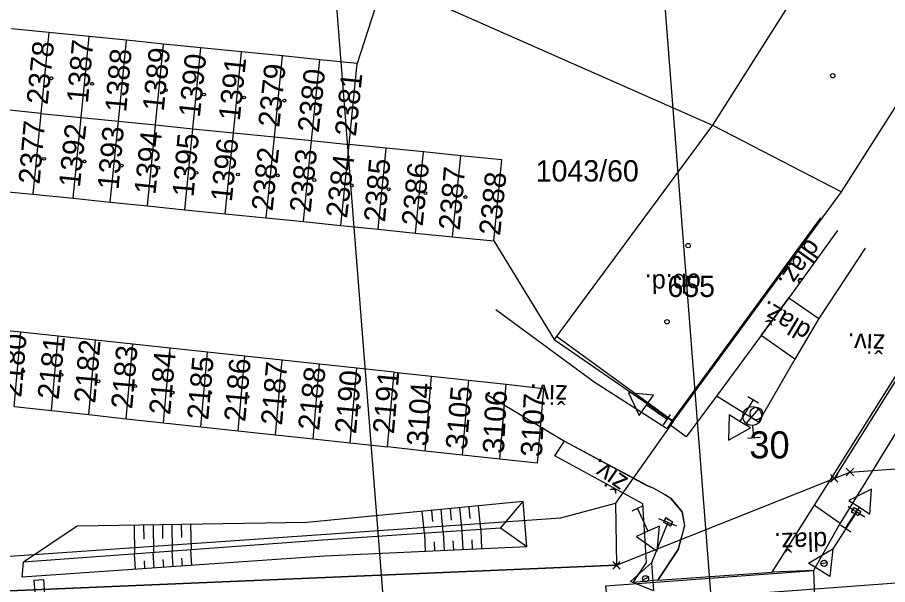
# Model space of a CAD drawing. Extents: x -779302 to -774398, y -1144902 to -1142831.
# Drawn here: x -775136.1 to -775066.8, y -1144449.4 to -1144404.1 of the extents above; entities that cross this region are included whole.
import ezdxf

# ---------------------------------------------------------------- set-up
doc = ezdxf.new("R2010")
doc.units = 0
for name, color, linetype in [('Hranice parcel', 7, 'Continuous'), ('legenda I_5_2 - Vrstva 53', 7, 'Continuous'), ('Parcelní čísla', 7, 'Continuous'), ('SŽDC', 7, 'Continuous'), ('zjednodus_g_situ-seda - Vrstva 1', 7, 'Continuous'), ('zjednodus_g_situ-seda - Vrstva 12', 7, 'Continuous'), ('zjednodus_g_situ-seda - Vrstva 16', 7, 'Continuous'), ('zjednodus_g_situ-seda - Vrstva 23', 7, 'Continuous'), ('zjednodus_g_situ-seda - Vrstva 3', 7, 'Continuous'), ('zjednodus_g_situ-seda - Vrstva 33', 7, 'Continuous'), ('zjednodus_g_situ-seda - Vrstva 4', 7, 'Continuous'), ('zjednodus_g_situ-seda - Vrstva 41', 7, 'Continuous'), ('zjednodus_g_situ-seda - Vrstva 48', 7, 'Continuous'), ('zjednodus_g_situ-seda - Vrstva 49', 7, 'Continuous'), ('zjednodus_g_situ-seda - Vrstva 51', 7, 'Continuous'), ('zjednodus_g_situ-seda - Vrstva 59', 7, 'Continuous'), ('Značky budov', 7, 'Continuous')]:
    doc.layers.add(name, color=color, linetype=linetype)

msp = doc.modelspace()

# ---------------------------------------------------------------- linework, layer by layer
at = {"layer": 'Hranice parcel'}
for p, q in [((-775106.91, -1144401.13), (-775109.06, -1144407.78)), ((-775106.91, -1144401.13), (-775080.73, -1144412.7)), ((-775133.63, -1144405.31), (-775136.61, -1144405.01)), ((-775133.63, -1144405.31), (-775134.27, -1144411.76)), ((-775130.42, -1144405.63), (-775133.63, -1144405.31)), ((-775131.06, -1144412.09), (-775130.42, -1144405.63)), ((-775127.45, -1144405.93), (-775130.42, -1144405.63)), ((-775128.09, -1144412.39), (-775127.45, -1144405.93)), ((-775124.49, -1144406.23), (-775127.45, -1144405.93)), ((-775125.13, -1144412.69), (-775124.49, -1144406.23)), ((-775121.51, -1144406.53), (-775124.49, -1144406.23)), ((-775122.16, -1144412.99), (-775121.51, -1144406.53)), ((-775118.28, -1144406.85), (-775121.51, -1144406.53)), ((-775118.93, -1144413.31), (-775118.28, -1144406.85)), ((-775115.01, -1144407.18), (-775118.28, -1144406.85)), ((-775115.66, -1144413.64), (-775115.01, -1144407.18)), ((-775112.03, -1144407.48), (-775115.01, -1144407.18)), ((-775112.69, -1144413.94), (-775112.03, -1144407.48)), ((-775109.06, -1144407.78), (-775112.03, -1144407.48)), ((-775109.71, -1144414.24), (-775109.06, -1144407.78)), ((-775134.27, -1144411.76), (-775137.24, -1144411.46)), ((-775134.27, -1144411.76), (-775134.91, -1144418.22)), ((-775134.27, -1144411.76), (-775131.06, -1144412.09)), ((-775131.7, -1144418.54), (-775131.06, -1144412.09)), ((-775131.06, -1144412.09), (-775128.09, -1144412.39)), ((-775128.74, -1144418.85), (-775128.09, -1144412.39)), ((-775128.09, -1144412.39), (-775125.13, -1144412.69)), ((-775125.77, -1144419.15), (-775125.13, -1144412.69)), ((-775125.13, -1144412.69), (-775122.16, -1144412.99)), ((-775122.8, -1144419.45), (-775122.16, -1144412.99)), ((-775122.16, -1144412.99), (-775118.93, -1144413.31)), ((-775119.58, -1144419.77), (-775118.93, -1144413.31)), ((-775118.93, -1144413.31), (-775115.66, -1144413.64)), ((-775080.73, -1144412.7), (-775093.37, -1144429.8)), ((-775080.73, -1144412.7), (-775070.46, -1144418.03)), ((-775116.31, -1144420.1), (-775115.66, -1144413.64)), ((-775115.66, -1144413.64), (-775112.69, -1144413.94)), ((-775113.34, -1144420.4), (-775112.69, -1144413.94)), ((-775112.69, -1144413.94), (-775109.71, -1144414.24)), ((-775110.37, -1144420.71), (-775109.71, -1144414.24)), ((-775106.74, -1144414.54), (-775109.71, -1144414.24)), ((-775107.39, -1144421.01), (-775106.74, -1144414.54)), ((-775103.77, -1144414.84), (-775106.74, -1144414.54)), ((-775104.42, -1144421.31), (-775103.77, -1144414.84)), ((-775100.8, -1144415.14), (-775103.77, -1144414.84)), ((-775101.45, -1144421.61), (-775100.8, -1144415.14)), ((-775137.87, -1144417.92), (-775134.91, -1144418.22)), ((-775134.91, -1144418.22), (-775131.7, -1144418.54)), ((-775083.87, -1144436.35), (-775070.46, -1144418.03)), ((-775131.7, -1144418.54), (-775128.74, -1144418.85)), ((-775128.74, -1144418.85), (-775125.77, -1144419.15)), ((-775125.77, -1144419.15), (-775122.8, -1144419.45)), ((-775122.8, -1144419.45), (-775119.58, -1144419.77)), ((-775119.58, -1144419.77), (-775116.31, -1144420.1)), ((-775116.31, -1144420.1), (-775113.34, -1144420.4)), ((-775113.34, -1144420.4), (-775110.37, -1144420.71)), ((-775110.37, -1144420.71), (-775107.39, -1144421.01)), ((-775107.39, -1144421.01), (-775104.42, -1144421.31)), ((-775104.42, -1144421.31), (-775101.45, -1144421.61)), ((-775101.45, -1144421.61), (-775098.18, -1144421.94)), ((-775098.18, -1144421.94), (-775093.37, -1144429.8)), ((-775135.87, -1144429.22), (-775138.85, -1144428.9)), ((-775136.41, -1144435.15), (-775135.87, -1144429.22)), ((-775132.9, -1144429.54), (-775135.87, -1144429.22)), ((-775133.43, -1144435.48), (-775132.9, -1144429.54)), ((-775129.92, -1144429.86), (-775132.9, -1144429.54)), ((-775130.46, -1144435.8), (-775129.92, -1144429.86)), ((-775126.95, -1144430.18), (-775129.92, -1144429.86)), ((-775093.37, -1144429.8), (-775083.87, -1144436.35)), ((-775127.48, -1144436.12), (-775126.95, -1144430.18)), ((-775123.97, -1144430.5), (-775126.95, -1144430.18)), ((-775124.5, -1144436.44), (-775123.97, -1144430.5)), ((-775121, -1144430.82), (-775123.97, -1144430.5)), ((-775121.52, -1144436.76), (-775121, -1144430.82)), ((-775118.02, -1144431.14), (-775121, -1144430.82)), ((-775118.54, -1144437.09), (-775118.02, -1144431.14)), ((-775115.05, -1144431.46), (-775118.02, -1144431.14)), ((-775115.56, -1144437.41), (-775115.05, -1144431.46)), ((-775112.07, -1144431.78), (-775115.05, -1144431.46)), ((-775112.58, -1144437.73), (-775112.07, -1144431.78)), ((-775109.09, -1144432.1), (-775112.07, -1144431.78)), ((-775109.61, -1144438.05), (-775109.09, -1144432.1)), ((-775106.12, -1144432.42), (-775109.09, -1144432.1)), ((-775106.63, -1144438.37), (-775106.12, -1144432.42)), ((-775106.12, -1144432.42), (-775103.14, -1144432.74)), ((-775103.65, -1144438.7), (-775103.14, -1144432.74)), ((-775103.14, -1144432.74), (-775100.17, -1144433.06)), ((-775100.67, -1144439.02), (-775100.17, -1144433.06)), ((-775100.17, -1144433.06), (-775097.19, -1144433.38)), ((-775097.69, -1144439.34), (-775097.19, -1144433.38)), ((-775136.41, -1144435.15), (-775133.43, -1144435.48)), ((-775133.43, -1144435.48), (-775130.46, -1144435.8)), ((-775130.46, -1144435.8), (-775127.48, -1144436.12)), ((-775127.48, -1144436.12), (-775124.5, -1144436.44)), ((-775124.5, -1144436.44), (-775121.52, -1144436.76)), ((-775121.52, -1144436.76), (-775118.54, -1144437.09)), ((-775083.87, -1144436.35), (-775088.47, -1144442.87)), ((-775118.54, -1144437.09), (-775115.56, -1144437.41)), ((-775115.56, -1144437.41), (-775112.58, -1144437.73)), ((-775112.58, -1144437.73), (-775109.61, -1144438.05)), ((-775109.61, -1144438.05), (-775106.63, -1144438.37)), ((-775103.65, -1144438.7), (-775106.63, -1144438.37)), ((-775100.67, -1144439.02), (-775103.65, -1144438.7)), ((-775097.69, -1144439.34), (-775100.67, -1144439.02)), ((-775088.39, -1144447.82), (-775071.04, -1144440.88)), ((-775088.47, -1144442.87), (-775088.39, -1144447.82))]:
    msp.add_line(p, q, dxfattribs=at)
for points in [[(-774980.54, -1144260.84), (-774999.66, -1144289.45), (-775012.69, -1144325.05), (-775026.23, -1144360.34), (-775051.92, -1144410.08), (-775053.91, -1144413.55), (-775071.04, -1144440.88)], [(-775077.4, -1144381.72), (-775078.5, -1144383.75), (-775083.05, -1144392.2), (-775076.01, -1144396.19), (-775071.82, -1144398.57), (-775080.73, -1144412.7)], [(-775070.46, -1144418.03), (-775061.58, -1144404.07), (-775053.67, -1144391.64)], [(-775098.18, -1144421.94), (-775097.53, -1144415.47), (-775100.8, -1144415.14)], [(-775097.19, -1144433.38), (-775094.22, -1144433.7), (-775094.71, -1144439.66), (-775097.69, -1144439.34)], [(-775071.04, -1144440.88), (-775069.78, -1144440.38), (-775036.16, -1144437.94), (-775037.63, -1144440.85), (-775032.95, -1144440.83)], [(-775157.8, -1144448.55), (-775092.84, -1144444.02), (-775088.47, -1144442.87)], [(-775088.39, -1144447.82), (-775138.01, -1144449.91), (-775170.99, -1144453.66), (-775254.16, -1144459.9)]]:
    msp.add_lwpolyline(points, dxfattribs=at)
at = {"layer": 'legenda I_5_2 - Vrstva 53'}
msp.add_lwpolyline([(-775474.88, -1144449.28), (-775426.17, -1144455.72), (-775417.93, -1144456.81), (-775377.95, -1144459.1), (-775351.35, -1144460.68), (-775341.64, -1144460.83), (-775337.71, -1144460.89), (-775301.48, -1144461.27), (-775254.16, -1144459.9), (-775170.99, -1144453.66), (-775138.01, -1144449.91), (-775088.39, -1144447.82), (-775071.04, -1144440.88), (-775069.78, -1144440.38), (-775036.16, -1144437.94), (-775037.63, -1144440.85), (-775032.95, -1144440.83), (-775006.9, -1144440.82), (-775003.31, -1144440.57), (-774957.77, -1144437.47), (-774890.46, -1144432.61)], dxfattribs=at)
at = {"layer": 'SŽDC'}
for p, q in [((-775069.58, -1144440.58), (-775070.08, -1144440.08)), ((-775069.58, -1144440.18), (-775070.08, -1144440.68)), ((-775069.98, -1144440.58), (-775069.48, -1144440.08)), ((-775069.98, -1144440.18), (-775069.48, -1144440.68)), ((-775069.78, -1144440.38), (-775069.78, -1144440.38)), ((-775070.84, -1144441.08), (-775071.34, -1144440.58)), ((-775070.84, -1144440.68), (-775071.34, -1144441.18)), ((-775071.24, -1144441.08), (-775070.74, -1144440.58)), ((-775071.24, -1144440.68), (-775070.74, -1144441.18)), ((-775071.04, -1144440.88), (-775071.04, -1144440.88)), ((-775088.19, -1144448.02), (-775088.69, -1144447.52)), ((-775088.19, -1144447.62), (-775088.69, -1144448.12)), ((-775088.59, -1144448.02), (-775088.09, -1144447.52)), ((-775088.59, -1144447.62), (-775088.09, -1144448.12)), ((-775088.39, -1144447.82), (-775088.39, -1144447.82))]:
    msp.add_line(p, q, dxfattribs=at)
msp.add_lwpolyline([(-775474.88, -1144449.28), (-775426.17, -1144455.72), (-775417.93, -1144456.81), (-775377.95, -1144459.1), (-775351.35, -1144460.68), (-775341.64, -1144460.83), (-775337.71, -1144460.89), (-775301.48, -1144461.27), (-775254.16, -1144459.9), (-775170.99, -1144453.66), (-775138.01, -1144449.91), (-775088.39, -1144447.82), (-775071.04, -1144440.88), (-775069.78, -1144440.38), (-775036.16, -1144437.94), (-775037.63, -1144440.85), (-775032.95, -1144440.83), (-775006.9, -1144440.82), (-775003.31, -1144440.57), (-774957.77, -1144437.47), (-774890.46, -1144432.61)], dxfattribs=at)
at = {"layer": 'zjednodus_g_situ-seda - Vrstva 1'}
msp.add_lwpolyline([(-774830.163, -1144431.482), (-774850.563, -1144433.022), (-774864.475, -1144434.064), (-774869.912, -1144434.473), (-774871.827, -1144434.617), (-774885.853, -1144435.682), (-774900.88, -1144436.804), (-774924.49, -1144438.587), (-774948.039, -1144440.364), (-774972.389, -1144442.197), (-774996.531, -1144444.018), (-775020.057, -1144445.789), (-775040.384, -1144447.314), (-775053.937, -1144448.326), (-775072.564, -1144449.732), (-775089.145, -1144450.956), (-775106.822, -1144452.299), (-775129.866, -1144454.038), (-775154.332, -1144455.872), (-775163.87, -1144456.589), (-775186.746, -1144458.314), (-775211.372, -1144460.168), (-775237.518, -1144462.13)], dxfattribs=at)
at = {"layer": 'zjednodus_g_situ-seda - Vrstva 12'}
for p, q in [((-775069.454, -1144443.206), (-775069.449, -1144443.204)), ((-775069.652, -1144443.553), (-775069.655, -1144443.567)), ((-775069.121, -1144443.841), (-775069.125, -1144443.843)), ((-775068.924, -1144443.516), (-775068.919, -1144443.513)), ((-775084.623, -1144444.416), (-775084.62, -1144444.413)), ((-775084.454, -1144444.07), (-775084.458, -1144444.016)), ((-775083.932, -1144444.353), (-775083.938, -1144444.362)), ((-775084.069, -1144444.67), (-775084.086, -1144444.692))]:
    msp.add_line(p, q, dxfattribs=at)
for points in [[(-775069.449, -1144443.204), (-775068.919, -1144443.513), (-775069.125, -1144443.843), (-775069.655, -1144443.567), (-775069.449, -1144443.204)], [(-775069.454, -1144443.206), (-775068.924, -1144443.516), (-775069.121, -1144443.841), (-775069.652, -1144443.553), (-775069.454, -1144443.206)], [(-775084.458, -1144444.016), (-775083.932, -1144444.353), (-775084.069, -1144444.67), (-775084.623, -1144444.416), (-775084.458, -1144444.016)], [(-775084.454, -1144444.07), (-775083.938, -1144444.362), (-775084.086, -1144444.692), (-775084.62, -1144444.413), (-775084.454, -1144444.07)]]:
    msp.add_lwpolyline(points, dxfattribs=at)
at = {"layer": 'zjednodus_g_situ-seda - Vrstva 16'}
msp.add_lwpolyline([(-775072.268, -1144428.125), (-775074.188, -1144431.383), (-775076.864, -1144429.473), (-775074.662, -1144426.484), (-775072.268, -1144428.125)], dxfattribs=at)
at = {"layer": 'zjednodus_g_situ-seda - Vrstva 23'}
msp.add_lwpolyline([(-775093.185, -1144429.545), (-775083.919, -1144436.259), (-775072.108, -1144420.107)], dxfattribs=at)
at = {"layer": 'zjednodus_g_situ-seda - Vrstva 3'}
msp.add_lwpolyline([(-775106.822, -1144452.299), (-775111.631, -1144391.069)], dxfattribs=at)
at = {"layer": 'zjednodus_g_situ-seda - Vrstva 33'}
msp.add_lwpolyline([(-775133.916, -1144450.968), (-775134.659, -1144451.023), (-775134.81, -1144449.014), (-775134.067, -1144448.959)], close=True, dxfattribs=at)
at = {"layer": 'zjednodus_g_situ-seda - Vrstva 4'}
for p, q in [((-775080.855, -1144450.344), (-775087.301, -1144367.062)), ((-775068.609, -1144443.988), (-775069.917, -1144443.144)), ((-775083.569, -1144444.688), (-775085.009, -1144444.1)), ((-775071.609, -1144447.609), (-775072.088, -1144447.71)), ((-775085.849, -1144448.8), (-775086.301, -1144448.988))]:
    msp.add_line(p, q, dxfattribs=at)
for points in [[(-775069.263, -1144443.566), (-775071.138, -1144446.494), (-775071.39, -1144448.715), (-775073.075, -1144447.642), (-775071.138, -1144446.494)], [(-775084.289, -1144444.394), (-775085.592, -1144447.618), (-775085.429, -1144449.847), (-775087.284, -1144449.104), (-775085.592, -1144447.618)], [(-775072.701, -1144448.236), (-775072.598, -1144450.336), (-775073.188, -1144450.416), (-775073.156, -1144451.284), (-775089.592, -1144452.477), (-775089.657, -1144451.777), (-775089.027, -1144451.727), (-775089.233, -1144449.457), (-775072.701, -1144448.236)]]:
    msp.add_lwpolyline(points, dxfattribs=at)
for centre in [(-775071.848, -1144447.658), (-775086.075, -1144448.893)]:
    msp.add_circle(centre, 0.248, dxfattribs=at)
at = {"layer": 'zjednodus_g_situ-seda - Vrstva 41'}
for p, q in [((-775077.082, -1144435.341), (-775078.063, -1144436.478)), ((-775077.443, -1144437.664), (-775077.517, -1144436.659)), ((-775076.944, -1144437.627), (-775077.941, -1144437.701))]:
    msp.add_line(p, q, dxfattribs=at)
for centre, radius in [((-775077.572, -1144435.91), 0.75), ((-775077.246, -1144435.705), 0.5)]:
    msp.add_circle(centre, radius, dxfattribs=at)
at = {"layer": 'zjednodus_g_situ-seda - Vrstva 48'}
for p, q in [((-775100.161, -1144443.159), (-775100.071, -1144444.087)), ((-775099.414, -1144443.086), (-775099.233, -1144444.966)), ((-775103.893, -1144443.519), (-775103.725, -1144445.267)), ((-775103.147, -1144443.447), (-775103.061, -1144444.332)), ((-775102.4, -1144443.375), (-775102.227, -1144445.166)), ((-775101.654, -1144443.303), (-775101.566, -1144444.21)), ((-775100.907, -1144443.231), (-775100.73, -1144445.066)), ((-775125.331, -1144444.599), (-775125.296, -1144446.809)), ((-775124.581, -1144444.588), (-775124.564, -1144445.671)), ((-775123.831, -1144444.576), (-775123.798, -1144446.698)), ((-775123.081, -1144444.564), (-775123.065, -1144445.603)), ((-775122.332, -1144444.552), (-775122.299, -1144446.587)), ((-775126.831, -1144444.623), (-775126.795, -1144446.92)), ((-775126.081, -1144444.611), (-775126.063, -1144445.738)), ((-775103.61, -1144446.716), (-775103.679, -1144445.264)), ((-775102.112, -1144446.645), (-775102.182, -1144445.163)), ((-775100.613, -1144446.574), (-775100.685, -1144445.063)), ((-775099.115, -1144446.504), (-775099.188, -1144444.963)), ((-775102.861, -1144446.68), (-775102.895, -1144445.947)), ((-775101.363, -1144446.61), (-775101.398, -1144445.861)), ((-775099.864, -1144446.539), (-775099.9, -1144445.776)), ((-775122.237, -1144447.825), (-775122.322, -1144446.589)), ((-775126.726, -1144448.134), (-775126.81, -1144446.921)), ((-775125.23, -1144448.031), (-775125.314, -1144446.811)), ((-775124.482, -1144447.979), (-775124.524, -1144447.367)), ((-775123.733, -1144447.928), (-775123.818, -1144446.7)), ((-775122.985, -1144447.876), (-775123.028, -1144447.26)), ((-775125.978, -1144448.082), (-775126.02, -1144447.474))]:
    msp.add_line(p, q, dxfattribs=at)
at = {"layer": 'zjednodus_g_situ-seda - Vrstva 49'}
for points in [[(-775095.545, -1144446.335), (-775095.839, -1144442.741), (-775113.071, -1144444.406), (-775131.388, -1144444.695), (-775135.66, -1144447.578)], [(-775095.545, -1144446.335), (-775097.626, -1144444.858), (-775095.839, -1144442.741)], [(-775097.626, -1144444.858), (-775111.799, -1144445.808), (-775135.66, -1144447.578)], [(-775095.545, -1144446.335), (-775111.661, -1144447.096), (-775135.76, -1144448.756), (-775135.66, -1144447.578)]]:
    msp.add_lwpolyline(points, dxfattribs=at)
at = {"layer": 'zjednodus_g_situ-seda - Vrstva 51'}
for p, q in [((-775077.083, -1144434.892), (-775077.935, -1144434.368)), ((-775084.644, -1144436.603), (-775084.076, -1144435.781)), ((-775086.268, -1144443.08), (-775087.176, -1144443.5)), ((-775070.543, -1144444.589), (-775069.707, -1144445.139))]:
    msp.add_line(p, q, dxfattribs=at)
for points in [[(-775084.136, -1144436.616), (-775083.919, -1144436.259), (-775072.108, -1144420.107)], [(-775070.766, -1144421.098), (-775074.662, -1144426.484), (-775076.864, -1144429.473), (-775080.421, -1144434.316)], [(-775068.583, -1144422.529), (-775072.268, -1144428.125), (-775074.188, -1144431.383), (-775077.083, -1144436.39), (-775080.421, -1144434.316), (-775082.829, -1144437.577), (-775084.136, -1144436.616), (-775084.393, -1144436.912), (-775090.181, -1144433.2), (-775097.995, -1144427.433)], [(-775072.615, -1144443.016), (-775067.053, -1144434.186), (-775061.956, -1144426.058)], [(-775059.582, -1144426.886), (-775064.766, -1144435.047), (-775070.561, -1144444.451)], [(-775098.795, -1144434.133), (-775092.536, -1144437.914), (-775085.96, -1144441.437), (-775085.442, -1144441.673)], [(-775098.795, -1144434.133), (-775092.537, -1144437.908), (-775085.965, -1144441.439), (-775085.442, -1144441.673), (-775084.544, -1144442.165)], [(-775084.36, -1144436.192), (-775086.005, -1144435.055), (-775085.437, -1144434.232), (-775087.445, -1144434.06), (-775086.574, -1144435.878), (-775086.005, -1144435.055)], [(-775077.509, -1144434.63), (-775078.557, -1144436.333), (-775079.409, -1144435.809), (-775079.475, -1144437.824), (-775077.706, -1144436.857), (-775078.557, -1144436.333)], [(-775085.106, -1144449.017), (-775087.051, -1144449.181), (-775086.003, -1144447.585), (-775086.285, -1144442.915), (-775093.303, -1144439.075), (-775092.537, -1144437.908)], [(-775070.125, -1144444.864), (-775069.025, -1144443.193), (-775068.19, -1144443.743), (-775068.063, -1144441.732), (-775069.861, -1144442.644), (-775069.025, -1144443.193)], [(-775084.544, -1144442.165), (-775084.062, -1144442.472), (-775083.168, -1144443.565), (-775082.967, -1144444.637), (-775083.47, -1144446.551), (-775085.106, -1144449.017), (-775075.98, -1144448.368)], [(-775085.106, -1144449.017), (-775083.469, -1144446.551), (-775082.952, -1144444.641), (-775083.168, -1144443.565), (-775084.066, -1144442.479), (-775084.544, -1144442.165)], [(-775072.701, -1144448.236), (-775075.98, -1144448.368), (-775072.615, -1144443.016), (-775070.561, -1144444.451), (-775072.701, -1144448.236)], [(-775086.722, -1144443.29), (-775085.883, -1144445.106), (-775086.791, -1144445.525), (-775085.149, -1144446.694), (-775084.975, -1144444.686), (-775085.883, -1144445.106)]]:
    msp.add_lwpolyline(points, dxfattribs=at)
at = {"layer": 'zjednodus_g_situ-seda - Vrstva 59'}
msp.add_circle((-775084.365, -1144428.386), 0.175, dxfattribs=at)
at = {"layer": 'Značky budov'}
for centre, radius in [((-775133.435, -1144408.959), 0.117), ((-775071.157, -1144408.759), 0.175), ((-775130.185, -1144409.399), 0.117), ((-775127.415, -1144409.479), 0.117), ((-775124.315, -1144409.909), 0.117), ((-775121.275, -1144410.259), 0.117), ((-775118.075, -1144410.499), 0.117), ((-775114.865, -1144410.739), 0.117), ((-775112.015, -1144411.109), 0.117), ((-775134.015, -1144415.389), 0.117), ((-775130.795, -1144415.599), 0.117), ((-775127.825, -1144415.929), 0.117), ((-775124.915, -1144416.099), 0.117), ((-775121.875, -1144416.509), 0.117), ((-775118.565, -1144416.639), 0.117), ((-775115.385, -1144416.709), 0.117), ((-775112.485, -1144417.079), 0.117), ((-775109.485, -1144417.509), 0.117), ((-775106.555, -1144417.819), 0.117), ((-775103.615, -1144418.129), 0.117), ((-775100.435, -1144418.439), 0.117), ((-775082.677, -1144422.309), 0.175), ((-775135.705, -1144432.319), 0.117), ((-775132.625, -1144432.619), 0.117), ((-775129.675, -1144433.139), 0.117), ((-775126.755, -1144433.519), 0.117), ((-775123.775, -1144434.039), 0.117), ((-775120.775, -1144434.059), 0.117), ((-775117.805, -1144434.369), 0.117), ((-775114.845, -1144434.679), 0.117), ((-775111.945, -1144435.059), 0.117), ((-775108.945, -1144435.209), 0.117)]:
    msp.add_circle(centre, radius, dxfattribs=at)

# ---------------------------------------------------------------- texts
at = {"layer": 'Parcelní čísla'}
for s, rotation, p in [('2378', 84, (-775133.734, -1144411.118)), ('1387', 85, (-775130.523, -1144411.004)), ('1388', 85, (-775127.473, -1144411.714)), ('1389', 84, (-775124.484, -1144411.638)), ('1390', 84, (-775121.604, -1144412.128)), ('1391', 84, (-775118.424, -1144412.408)), ('2379', 84, (-775115.274, -1144412.928)), ('2380', 84, (-775112.124, -1144413.338)), ('2381', 84, (-775109.164, -1144413.648)), ('2377', 85, (-775134.373, -1144417.464)), ('1392', 84, (-775131.164, -1144417.718)), ('1393', 85, (-775128.083, -1144417.904)), ('1394', 84, (-775125.144, -1144418.288)), ('1395', 85, (-775122.103, -1144418.474)), ('1396', 84, (-775119.054, -1144418.868)), ('2382', 84, (-775115.804, -1144419.608)), ('2383', 84, (-775112.774, -1144419.728)), ('2384', 83, (-775109.876, -1144420.173)), ('2385', 85, (-775106.843, -1144420.484)), ('2386', 84, (-775103.844, -1144420.808)), ('2387', 85, (-775100.883, -1144421.134)), ('2388', 84, (-775097.674, -1144421.558)), ('2180', 85, (-775135.833, -1144434.464)), ('2181', 84, (-775132.864, -1144434.648)), ('2182', 85, (-775129.943, -1144434.934)), ('2183', 85, (-775126.993, -1144435.394)), ('2184', 85, (-775123.963, -1144435.854)), ('2185', 85, (-775120.933, -1144436.264)), ('2186', 85, (-775117.983, -1144436.414)), ('2187', 85, (-775115.053, -1144436.694)), ('2188', 84, (-775112.094, -1144437.108)), ('2190', 85, (-775109.153, -1144437.374)), ('2191', 85, (-775106.133, -1144437.374)), ('3104', 86, (-775103.426, -1144438.35)), ('3105', 85, (-775100.331, -1144438.631)), ('3106', 87, (-775097.372, -1144438.938)), ('3107', 87, (-775094.342, -1144439.198))]:
    msp.add_text(s, height=1.7, rotation=rotation, dxfattribs=at).set_placement(p)
for s, p in [('1043/60', (-775094.83, -1144417.2)), ('655', (-775084.33, -1144426.41))]:
    msp.add_text(s, height=1.7, dxfattribs=at).set_placement(p)
at = {"layer": 'SŽDC'}
msp.add_text('30', height=2.16, dxfattribs=at).set_placement((-775077.801, -1144439.289))
at = {"layer": 'zjednodus_g_situ-seda - Vrstva 16'}
msp.add_text('dlaž.', height=1.5, rotation=149.25706, dxfattribs=at).set_placement((-775072.766, -1144428.775))
at = {"layer": 'zjednodus_g_situ-seda - Vrstva 23'}
msp.add_text('ob.d.', height=1.5, rotation=180.94506, dxfattribs=at).set_placement((-775081.684, -1144424.536))
at = {"layer": 'zjednodus_g_situ-seda - Vrstva 51'}
for s, rotation, p in [('dlaž.', 234.5494, (-775073.12, -1144421.672)), ('živ.', 177.87055, (-775066.961, -1144429.408)), ('živ.', 178.651, (-775092.287, -1144433.454)), ('živ.', 145.4953, (-775087.384, -1144440.912)), ('dlaž.', 181.59378, (-775071.61, -1144445.138))]:
    msp.add_text(s, height=1.5, rotation=rotation, dxfattribs=at).set_placement(p)

doc.saveas('drawing.dxf')
